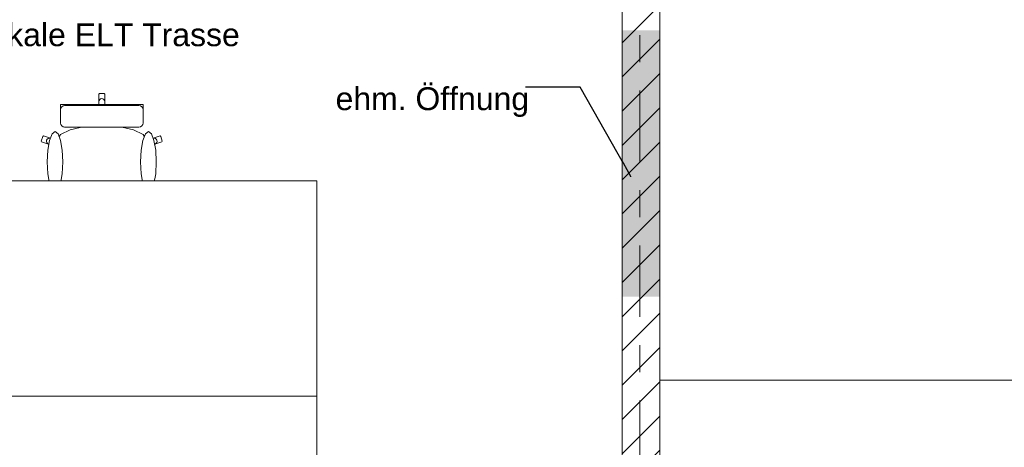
# Model space of a CAD drawing. Header units: metres. Extents: x -4 to 99, y -11 to 17.
# Tile 395 of 656: x 34.22 to 37.88, y 2.76 to 4.35. Entities that reach past the tile are written whole.
import ezdxf

# ---------------------------------------------------------------- set-up
doc = ezdxf.new("R2010")
doc.units = ezdxf.units.M
doc.header["$MEASUREMENT"] = 0
doc.linetypes.add('Strichlinie doppelt', pattern=[0.546806, 0.264583, -0.105833, 0.070556, -0.105833])
doc.linetypes.add('Wipeout_Contour', pattern=[1, 0, -1])
for name, color, linetype in [('152 - Bemaßung_ Beschriftung.Ausbau', 7, 'Continuous'), ('208 - Marker.Detail', 7, 'Continuous'), ('302 - Elemente.Schraffur', 7, 'Continuous'), ('451 - Universal.Achsen Raster', 7, 'Continuous'), ('605 - Struktur.Wand Innen', 7, 'Continuous'), ('650 - Abdeckung.Fußboden Aufbau', 7, 'Continuous'), ('701 - Einrichtung.Möbel', 7, 'Continuous')]:
    doc.layers.add(name, color=color, linetype=linetype)
doc.styles.add('ERSTELLTER_STIL_2', font='txt')
doc.dimstyles.new('ERSTELLTER_STIL__1', dxfattribs={"dimtxt": 0.1, "dimasz": 0.0532, "dimexe": 0.18, "dimexo": 0.0625, "dimgap": 0, "dimtad": 1, "dimzin": 0, "dimdsep": 46, "dimtxsty": 'ERSTELLTER_STIL_2', "dimblk": 'ARROWHEAD_2', "dimblk1": 'ARROWHEAD_2', "dimblk2": 'ARROWHEAD_2', "dimcen": 0.09, "dimse1": 1, "dimse2": 1, "dimclrd": 7, "dimclre": 7, "dimclrt": 7, "dimazin": 0, "dimtfac": 1, "dimtdec": 4, "dimtmove": 0, "dimatfit": 3, "dimfxl": 1, "dimtolj": 1, "dimtzin": 0, "dimarcsym": 0})
doc.dimstyles.new('ERSTELLTER_STIL__2', dxfattribs={"dimtxt": 0.1, "dimasz": 0.0532, "dimexe": 0.18, "dimexo": 0.0625, "dimgap": 0, "dimtad": 1, "dimtih": 1, "dimtoh": 1, "dimzin": 0, "dimdsep": 46, "dimtxsty": 'ERSTELLTER_STIL_2', "dimblk": 'ARROWHEAD_2', "dimblk1": 'ARROWHEAD_2', "dimblk2": 'ARROWHEAD_2', "dimcen": 0.09, "dimse1": 1, "dimse2": 1, "dimclrd": 7, "dimclre": 7, "dimclrt": 7, "dimazin": 0, "dimtfac": 1, "dimtdec": 4, "dimtmove": 0, "dimatfit": 3, "dimfxl": 1, "dimtolj": 1, "dimtzin": 0, "dimarcsym": 0})
doc.dimstyles.new('ERSTELLTER_STIL__5', dxfattribs={"dimtxt": 0.18, "dimasz": 0.00912, "dimexe": 0.18, "dimexo": 0.0625, "dimgap": 0, "dimtad": 0, "dimtih": 1, "dimtoh": 1, "dimdec": 4, "dimzin": 0, "dimdsep": 46, "dimcen": 0.09, "dimadec": 0, "dimazin": 0, "dimtfac": 1, "dimtdec": 4, "dimtmove": 0, "dimatfit": 3, "dimldrblk": 'ARROWHEAD_11', "dimfxl": 1, "dimtolj": 1, "dimtzin": 0, "dimarcsym": 0})

# ---------------------------------------------------------------- blocks, each defined once
blk = doc.blocks.new('ARROWHEAD_11')
at = {"color": 0, "linetype": 'Continuous', "lineweight": 0}
blk.add_line((0, 0), (-1, 0), dxfattribs=at)
at = {"color": 0, "linetype": 'Continuous', "lineweight": 0, "const_width": 0.25, "flags": 128}
blk.add_lwpolyline([(-0.125, 0, 1), (0.125, 0, 1)], format="xyb", close=True, dxfattribs=at)
blk = doc.blocks.new('*D437')
at = {"layer": '152 - Bemaßung_ Beschriftung.Ausbau', "color": 7, "linetype": 'Continuous', "lineweight": 5}
for p, q in [((29.4302, -4.525), (29.3898, -4.595)), ((29.41, -4.6125), (29.41, -4.5075)), ((36.4852, -4.525), (36.4448, -4.595)), ((36.465, -4.6125), (36.465, -4.5075)), ((29.23, -4.56), (29.41, -4.56)), ((29.41, -4.56), (36.465, -4.56))]:
    blk.add_line(p, q, dxfattribs=at)
at = {"layer": '152 - Bemaßung_ Beschriftung.Ausbau', "color": 7, "lineweight": 5, "char_height": 0.1, "attachment_point": 7, "style": 'ERSTELLTER_STIL_2'}
for s, insert in [('\\A1;{\\pql;\\fArial|b0|i0|c0|p38;7,05\\fArial|b0|i0|c0|p38;\\A1{\\H.66x;\\S5^  ;}}', (32.7035, -4.5594)), ('\\A1;{\\pql;\\fArial|b0|i0|c0|p38;14}', (36.293, -4.54))]:
    blk.add_mtext(s, dxfattribs=dict(at, insert=insert))
blk = doc.blocks.new('ARROWHEAD_2')
at = {"color": 0, "linetype": 'Continuous', "lineweight": 0}
for p, q in [((0, 0), (-1, 0)), ((-0.378, -0.655), (0.378, 0.655))]:
    blk.add_line(p, q, dxfattribs=at)
blk = doc.blocks.new('*D438')
at = {"layer": '152 - Bemaßung_ Beschriftung.Ausbau', "color": 7, "linetype": 'Continuous', "lineweight": 5}
for p, q in [((36.4852, -4.525), (36.4448, -4.595)), ((36.465, -4.6125), (36.465, -4.5075)), ((36.6252, -4.525), (36.5848, -4.595)), ((36.605, -4.6125), (36.605, -4.5075)), ((36.465, -4.56), (36.605, -4.56))]:
    blk.add_line(p, q, dxfattribs=at)
blk = doc.blocks.new('*D439')
at = {"layer": '152 - Bemaßung_ Beschriftung.Ausbau', "color": 7, "linetype": 'Continuous', "lineweight": 5}
for p, q in [((36.6252, -4.525), (36.5848, -4.595)), ((36.605, -4.6125), (36.605, -4.5075)), ((40.0352, -4.525), (39.9948, -4.595)), ((40.015, -4.6125), (40.015, -4.5075)), ((36.605, -4.56), (40.015, -4.56))]:
    blk.add_line(p, q, dxfattribs=at)
at = {"layer": '152 - Bemaßung_ Beschriftung.Ausbau', "color": 7, "lineweight": 5, "char_height": 0.1, "attachment_point": 7, "style": 'ERSTELLTER_STIL_2'}
for s, insert in [('\\A1;{\\pql;\\fArial|b0|i0|c0|p38;3,41}', (38.1011, -4.54)), ('\\A1;{\\pql;\\fArial|b0|i0|c0|p38;15}', (39.843, -4.54))]:
    blk.add_mtext(s, dxfattribs=dict(at, insert=insert))
blk = doc.blocks.new('*D610')
at = {"layer": '152 - Bemaßung_ Beschriftung.Ausbau', "color": 7, "linetype": 'Continuous', "lineweight": 5}
for p, q in [((45.7803, 0.245), (45.7803, 3.72)), ((45.7453, 0.2652), (45.8153, 0.2248)), ((45.8328, 0.245), (45.7278, 0.245)), ((45.7803, 0.005), (45.7803, 0.245)), ((45.8328, 0.005), (45.7278, 0.005)), ((45.7453, 0.0252), (45.8153, -0.0152)), ((45.7803, -0.0292), (45.7803, 0.005))]:
    blk.add_line(p, q, dxfattribs=at)
at = {"color": 254, "linetype": 'Wipeout_Contour', "lineweight": 0, "ltscale": 182.85335}
blk.add_wipeout([(45.7818, 0.0277), (45.7818, 0.2223), (45.6389, 0.2223), (45.6389, 0.0277)], dxfattribs=at).dxf.layer = '152 - Bemaßung_ Beschriftung.Ausbau'
at = {"layer": '152 - Bemaßung_ Beschriftung.Ausbau', "color": 7, "lineweight": 5, "insert": (45.7603, 0.0491), "char_height": 0.1, "attachment_point": 7, "rotation": 90, "style": 'ERSTELLTER_STIL_2'}
blk.add_mtext('\\A1;{\\pql;\\fArial|b0|i0|c0|p38;24}', dxfattribs=at)
blk = doc.blocks.new('*D611')
at = {"layer": '152 - Bemaßung_ Beschriftung.Ausbau', "color": 7, "linetype": 'Continuous', "lineweight": 5}
for p, q in [((45.7453, 3.7402), (45.8153, 3.6998)), ((45.8328, 3.72), (45.7278, 3.72)), ((45.7803, 0.245), (45.7803, 3.72)), ((45.7453, 0.2652), (45.8153, 0.2248))]:
    blk.add_line(p, q, dxfattribs=at)
at = {"layer": '152 - Bemaßung_ Beschriftung.Ausbau', "color": 7, "lineweight": 5, "char_height": 0.1, "attachment_point": 7, "rotation": 90, "style": 'ERSTELLTER_STIL_2'}
for s, insert in [('\\A1;{\\pql;\\fArial|b0|i0|c0|p38;17\\fArial|b0|i0|c0|p38;\\A1{\\H.66x;\\S5^  ;}}', (45.7614, 3.4979)), ('\\A1;{\\pql;\\fArial|b0|i0|c0|p38;3,47\\fArial|b0|i0|c0|p38;\\A1{\\H.66x;\\S5^  ;}}', (45.7797, 1.7235))]:
    blk.add_mtext(s, dxfattribs=dict(at, insert=insert))

msp = doc.modelspace()

# ---------------------------------------------------------------- texts
at = {"layer": '152 - Bemaßung_ Beschriftung.Ausbau', "color": 7, "linetype": 'Continuous', "lineweight": 9, "insert": (35.3992, 4.0979), "char_height": 0.085, "attachment_point": 1, "style": 'ERSTELLTER_STIL_2'}
msp.add_mtext('\\A1;{\\pql;\\fArial|b0|i0|c0|p38;ehm. Öffnung}', dxfattribs=at)
at = {"layer": '208 - Marker.Detail', "color": 30, "lineweight": 25, "true_color": 0xff6e00, "insert": (32.8854, 4.3356), "char_height": 0.085, "attachment_point": 1, "style": 'ERSTELLTER_STIL_2'}
msp.add_mtext('\\A1;{\\pql;\\fArial|b0|i0|c0|p38;Detail - Trockenbau vertikale ELT Trasse}', dxfattribs=at)

# ---------------------------------------------------------------- wipeouts: each hides what was drawn before it
at = {"color": 254, "linetype": 'Wipeout_Contour', "lineweight": 0, "ltscale": 1004.487771}
msp.add_wipeout([(34.3636, 3.7151), (34.3636, 3.6876), (34.3636, 3.6639), (34.3669, 3.6574), (34.3863, 3.6412), (34.3879, 3.6405), (34.4212, 3.6324), (34.4711, 3.6269), (34.4719, 3.6269), (34.53, 3.625), (34.53, 4.075), (34.5212, 4.075), (34.519, 4.0727), (34.519, 4.0446), (34.5177, 4.0065), (34.4935, 4.0065), (34.4935, 3.9837), (34.4935, 3.9542), (34.4663, 3.9524), (34.4123, 3.9403), (34.3763, 3.9221), (34.3637, 3.9009), (34.3389, 3.9083), (34.3132, 3.917), (34.3104, 3.9155), (34.305, 3.8981), (34.3064, 3.8953), (34.3321, 3.8866), (34.3636, 3.8746)], dxfattribs=at).dxf.layer = '701 - Einrichtung.Möbel'
at = {"color": 254, "linetype": 'Wipeout_Contour', "lineweight": 0, "ltscale": 226.331847}
msp.add_wipeout([(36.605, 3.01), (36.605, 1.01), (37.405, 1.01), (37.405, 2.21), (38.805, 2.21), (38.805, 3.01)], dxfattribs=at).dxf.layer = '701 - Einrichtung.Möbel'
at = {"color": 254, "linetype": 'Wipeout_Contour', "lineweight": 0, "ltscale": 138.51488}
msp.add_wipeout([(33.73, 2.95), (33.73, 2.15), (35.33, 2.15), (35.33, 2.95)], dxfattribs=at).dxf.layer = '701 - Einrichtung.Möbel'

# ---------------------------------------------------------------- next in the draw order: linework, layer by layer
at = {"layer": '650 - Abdeckung.Fußboden Aufbau', "color": 7, "linetype": 'Continuous', "lineweight": 13, "flags": 128}
msp.add_lwpolyline([(36.605, 5.814), (36.605, 0.71), (36.69, 0.71), (36.69, 0.255), (39.97, 0.255), (39.97, 0.71), (40.015, 0.71), (40.015, 5.19), (39.97, 5.19), (39.97, 5.814), (38.88, 5.814)], dxfattribs=at)
msp.add_lwpolyline([(36.605, 5.814), (36.605, 0.71), (36.69, 0.71), (36.69, 0.255), (39.97, 0.255), (39.97, 0.71), (40.015, 0.71), (40.015, 5.19), (39.97, 5.19), (39.97, 5.814), (38.88, 5.814)], dxfattribs=at)
at = {"layer": '701 - Einrichtung.Möbel', "color": 7, "linetype": 'Continuous', "lineweight": 5}
for p, q in [((34.4935, 3.9837), (34.4935, 4.0065)), ((34.4663, 3.9524), (34.4935, 3.9542)), ((34.4935, 3.9542), (34.4935, 3.9837)), ((34.3104, 3.9155), (34.3132, 3.917)), ((34.3132, 3.917), (34.3389, 3.9083)), ((34.3637, 3.9009), (34.3763, 3.9221)), ((34.3763, 3.9221), (34.4123, 3.9403)), ((34.4123, 3.9403), (34.4663, 3.9524)), ((34.305, 3.8981), (34.3104, 3.9155)), ((34.3064, 3.8953), (34.305, 3.8981)), ((34.3321, 3.8866), (34.3064, 3.8953)), ((34.3246, 3.8965), (34.3251, 3.9009)), ((34.3257, 3.8922), (34.3246, 3.8965)), ((34.3251, 3.9009), (34.3272, 3.9048)), ((34.3284, 3.8887), (34.3257, 3.8922)), ((34.3272, 3.9048), (34.3305, 3.9076)), ((34.3321, 3.8866), (34.3284, 3.8887)), ((34.3305, 3.9076), (34.3346, 3.9088)), ((34.3636, 3.8746), (34.3321, 3.8866)), ((34.3346, 3.9088), (34.3389, 3.9083)), ((34.3389, 3.9083), (34.3637, 3.9009)), ((34.3636, 3.9007), (34.3637, 3.9009)), ((34.3636, 3.9007), (34.3636, 3.8746)), ((34.3636, 3.7151), (34.3636, 3.8746)), ((34.3636, 3.6876), (34.3636, 3.7151)), ((34.3636, 3.6639), (34.3636, 3.6876)), ((34.3669, 3.6574), (34.3636, 3.6639)), ((34.3863, 3.6412), (34.3669, 3.6574)), ((34.3879, 3.6405), (34.3863, 3.6412)), ((34.4212, 3.6324), (34.3879, 3.6405)), ((34.4711, 3.6269), (34.4212, 3.6324)), ((34.4719, 3.6269), (34.4711, 3.6269))]:
    msp.add_line(p, q, dxfattribs=at)
at = {"layer": '701 - Einrichtung.Möbel', "color": 7, "linetype": 'Continuous', "lineweight": 5, "flags": 128}
for points in [[(36.605, 3.01), (36.605, 1.01), (37.405, 1.01), (37.405, 2.21), (38.805, 2.21), (38.805, 3.01)], [(33.73, 2.95), (35.33, 2.95), (35.33, 2.15), (33.73, 2.15)]]:
    msp.add_lwpolyline(points, close=True, dxfattribs=at)

# ---------------------------------------------------------------- next in the draw order: wipeouts: each hides what was drawn before it
at = {"color": 254, "linetype": 'Wipeout_Contour', "lineweight": 0, "ltscale": 1010.925572}
msp.add_wipeout([(34.6964, 3.7151), (34.6964, 3.8746), (34.7279, 3.8866), (34.7536, 3.8953), (34.755, 3.8981), (34.7496, 3.9155), (34.7468, 3.917), (34.7211, 3.9083), (34.6963, 3.9009), (34.6837, 3.9221), (34.6477, 3.9403), (34.5937, 3.9524), (34.5665, 3.9542), (34.5665, 3.9837), (34.5665, 4.0065), (34.5423, 4.0065), (34.541, 4.0446), (34.541, 4.0727), (34.5388, 4.075), (34.53, 4.075), (34.53, 3.625), (34.5881, 3.6269), (34.5889, 3.6269), (34.6388, 3.6324), (34.6721, 3.6405), (34.6737, 3.6412), (34.6931, 3.6574), (34.6964, 3.6639), (34.6964, 3.6876)], dxfattribs=at).dxf.layer = '701 - Einrichtung.Möbel'

# ---------------------------------------------------------------- next in the draw order: linework, layer by layer
at = {"layer": '701 - Einrichtung.Möbel', "color": 7, "linetype": 'Continuous', "lineweight": 5}
for p, q in [((34.519, 4.0727), (34.5212, 4.075)), ((34.519, 4.0446), (34.519, 4.0727)), ((34.5212, 4.075), (34.53, 4.075)), ((34.5388, 4.075), (34.53, 4.075)), ((34.541, 4.0727), (34.5388, 4.075)), ((34.541, 4.0446), (34.541, 4.0727)), ((34.5177, 4.0065), (34.519, 4.0446)), ((34.519, 4.0446), (34.5199, 4.0489)), ((34.5199, 4.0489), (34.5223, 4.0526)), ((34.5223, 4.0526), (34.5258, 4.0551)), ((34.5258, 4.0551), (34.53, 4.056)), ((34.5342, 4.0551), (34.53, 4.056)), ((34.5377, 4.0526), (34.5342, 4.0551)), ((34.5401, 4.0489), (34.5377, 4.0526)), ((34.541, 4.0446), (34.5401, 4.0489)), ((34.5423, 4.0065), (34.541, 4.0446)), ((34.4935, 4.0065), (34.5177, 4.0065)), ((34.5177, 4.0065), (34.53, 4.0065)), ((34.5423, 4.0065), (34.53, 4.0065)), ((34.5665, 4.0065), (34.5423, 4.0065)), ((34.5665, 3.9837), (34.5665, 4.0065)), ((34.4935, 3.9542), (34.53, 3.9566)), ((34.5665, 3.9542), (34.53, 3.9566)), ((34.5665, 3.9542), (34.5665, 3.9837)), ((34.5937, 3.9524), (34.5665, 3.9542)), ((34.6477, 3.9403), (34.5937, 3.9524)), ((34.6837, 3.9221), (34.6477, 3.9403)), ((34.6963, 3.9009), (34.6837, 3.9221)), ((34.7468, 3.917), (34.7211, 3.9083)), ((34.7496, 3.9155), (34.7468, 3.917)), ((34.7211, 3.9083), (34.6963, 3.9009)), ((34.6964, 3.9007), (34.6963, 3.9009)), ((34.6964, 3.9007), (34.6964, 3.8746)), ((34.6964, 3.8746), (34.7279, 3.8866)), ((34.7254, 3.9088), (34.7211, 3.9083)), ((34.7295, 3.9076), (34.7254, 3.9088)), ((34.7279, 3.8866), (34.7536, 3.8953)), ((34.7279, 3.8866), (34.7316, 3.8887)), ((34.7328, 3.9048), (34.7295, 3.9076)), ((34.7316, 3.8887), (34.7343, 3.8922)), ((34.7349, 3.9009), (34.7328, 3.9048)), ((34.7343, 3.8922), (34.7354, 3.8965)), ((34.7354, 3.8965), (34.7349, 3.9009)), ((34.755, 3.8981), (34.7496, 3.9155)), ((34.7536, 3.8953), (34.755, 3.8981)), ((34.6964, 3.7151), (34.6964, 3.8746)), ((34.6964, 3.6876), (34.6964, 3.7151)), ((34.6931, 3.6574), (34.6964, 3.6639)), ((34.6964, 3.6639), (34.6964, 3.6876)), ((34.53, 3.625), (34.4719, 3.6269)), ((34.53, 3.625), (34.5881, 3.6269)), ((34.5881, 3.6269), (34.5889, 3.6269)), ((34.5889, 3.6269), (34.6388, 3.6324)), ((34.6388, 3.6324), (34.6721, 3.6405)), ((34.6721, 3.6405), (34.6737, 3.6412)), ((34.6737, 3.6412), (34.6931, 3.6574))]:
    msp.add_line(p, q, dxfattribs=at)

# ---------------------------------------------------------------- next in the draw order: wipeouts: each hides what was drawn before it
at = {"color": 254, "linetype": 'Wipeout_Contour', "lineweight": 0, "ltscale": 553.133894}
msp.add_wipeout([(34.3273, 3.8202), (34.3295, 3.7767), (34.3359, 3.7398), (34.3453, 3.7152), (34.3565, 3.7065), (34.3677, 3.7152), (34.3772, 3.7398), (34.3835, 3.7767), (34.3857, 3.8202), (34.3835, 3.8637), (34.3772, 3.9006), (34.3677, 3.9252), (34.3565, 3.9338), (34.3453, 3.9252), (34.3359, 3.9006), (34.3295, 3.8637)], dxfattribs=at).dxf.layer = '701 - Einrichtung.Möbel'

# ---------------------------------------------------------------- next in the draw order: linework, layer by layer
at = {"layer": '701 - Einrichtung.Möbel', "color": 7, "linetype": 'Continuous', "lineweight": 5, "flags": 128}
msp.add_lwpolyline([(34.3273, 3.8202), (34.3295, 3.8637), (34.3359, 3.9006), (34.3453, 3.9252), (34.3565, 3.9338), (34.3677, 3.9252), (34.3772, 3.9006), (34.3835, 3.8637), (34.3857, 3.8202), (34.3835, 3.7767), (34.3772, 3.7398), (34.3677, 3.7152), (34.3565, 3.7065), (34.3453, 3.7152), (34.3359, 3.7398), (34.3295, 3.7767)], close=True, dxfattribs=at)

# ---------------------------------------------------------------- next in the draw order: wipeouts: each hides what was drawn before it
at = {"color": 254, "linetype": 'Wipeout_Contour', "lineweight": 0, "ltscale": 558.650942}
msp.add_wipeout([(34.7327, 3.8202), (34.7305, 3.8637), (34.7241, 3.9006), (34.7147, 3.9252), (34.7035, 3.9338), (34.6923, 3.9252), (34.6828, 3.9006), (34.6765, 3.8637), (34.6743, 3.8202), (34.6765, 3.7767), (34.6828, 3.7398), (34.6923, 3.7152), (34.7035, 3.7065), (34.7147, 3.7152), (34.7241, 3.7398), (34.7305, 3.7767)], dxfattribs=at).dxf.layer = '701 - Einrichtung.Möbel'

# ---------------------------------------------------------------- next in the draw order: linework, layer by layer
at = {"layer": '701 - Einrichtung.Möbel', "color": 7, "linetype": 'Continuous', "lineweight": 5, "flags": 128}
msp.add_lwpolyline([(34.7327, 3.8202), (34.7305, 3.8637), (34.7241, 3.9006), (34.7147, 3.9252), (34.7035, 3.9338), (34.6923, 3.9252), (34.6828, 3.9006), (34.6765, 3.8637), (34.6743, 3.8202), (34.6765, 3.7767), (34.6828, 3.7398), (34.6923, 3.7152), (34.7035, 3.7065), (34.7147, 3.7152), (34.7241, 3.7398), (34.7305, 3.7767)], close=True, dxfattribs=at)

# ---------------------------------------------------------------- next in the draw order: wipeouts: each hides what was drawn before it
at = {"color": 254, "linetype": 'Wipeout_Contour', "lineweight": 0, "ltscale": 524.665722}
msp.add_wipeout([(34.392, 3.9498), (34.53, 3.9498), (34.53, 4.0335), (34.3766, 4.0335), (34.3766, 4.026), (34.3766, 4.0226), (34.3766, 4.0148), (34.3766, 4.0113), (34.3766, 4.0013), (34.3766, 3.9767), (34.3766, 3.9685), (34.3766, 3.9651), (34.3778, 3.9592), (34.3811, 3.9543), (34.3861, 3.951)], dxfattribs=at).dxf.layer = '701 - Einrichtung.Möbel'

# ---------------------------------------------------------------- next in the draw order: linework, layer by layer
at = {"layer": '701 - Einrichtung.Möbel', "color": 7, "linetype": 'Continuous', "lineweight": 5}
for p, q in [((34.3766, 4.026), (34.3766, 4.0335)), ((34.3766, 4.0226), (34.3766, 4.026)), ((34.3861, 4.0289), (34.3811, 4.0256)), ((34.392, 4.03), (34.3861, 4.0289)), ((34.3766, 4.0148), (34.3766, 4.0226)), ((34.3778, 4.0207), (34.3766, 4.0149)), ((34.3766, 4.0113), (34.3766, 4.0148)), ((34.3766, 4.0013), (34.3766, 4.0113)), ((34.3766, 3.9767), (34.3766, 4.0013)), ((34.3811, 4.0256), (34.3778, 4.0207)), ((34.3766, 3.9685), (34.3766, 3.9767)), ((34.3766, 3.9651), (34.3766, 3.9685)), ((34.3778, 3.9592), (34.3766, 3.9651)), ((34.3811, 3.9543), (34.3778, 3.9592)), ((34.3861, 3.951), (34.3811, 3.9543)), ((34.392, 3.9498), (34.3861, 3.951))]:
    msp.add_line(p, q, dxfattribs=at)

# ---------------------------------------------------------------- next in the draw order: wipeouts: each hides what was drawn before it
at = {"color": 254, "linetype": 'Wipeout_Contour', "lineweight": 0, "ltscale": 518.033467}
msp.add_wipeout([(34.668, 3.9498), (34.6739, 3.951), (34.6789, 3.9543), (34.6822, 3.9592), (34.6834, 3.9651), (34.6834, 3.9685), (34.6834, 3.9767), (34.6834, 4.0013), (34.6834, 4.0113), (34.6834, 4.0148), (34.6834, 4.0226), (34.6834, 4.026), (34.6834, 4.0335), (34.53, 4.0335), (34.53, 3.9498)], dxfattribs=at).dxf.layer = '701 - Einrichtung.Möbel'
at = {"color": 254, "linetype": 'Wipeout_Contour', "lineweight": 0, "ltscale": 138.785756}
msp.add_wipeout([(33.73, 2.95), (35.33, 2.95), (35.33, 3.75), (33.73, 3.75)], dxfattribs=at).dxf.layer = '701 - Einrichtung.Möbel'

# ---------------------------------------------------------------- next in the draw order: linework, layer by layer
at = {"layer": '650 - Abdeckung.Fußboden Aufbau', "color": 7, "linetype": 'Continuous', "lineweight": 13, "flags": 128}
msp.add_lwpolyline([(29.41, 5.5395), (29.41, 0.71), (29.49, 0.71), (29.49, 0.255), (32.77, 0.255), (32.77, 0.71), (33.09, 0.71), (33.09, 0.255), (36.37, 0.255), (36.37, 0.71), (36.465, 0.71), (36.465, 5.814), (35.22, 5.814)], dxfattribs=at)
at = {"layer": '701 - Einrichtung.Möbel', "color": 7, "linetype": 'Continuous', "lineweight": 5}
for p, q in [((34.3766, 4.0335), (34.53, 4.0335)), ((34.53, 4.03), (34.392, 4.03)), ((34.6834, 4.0335), (34.53, 4.0335)), ((34.53, 4.03), (34.668, 4.03)), ((34.668, 4.03), (34.6739, 4.0289)), ((34.6739, 4.0289), (34.6789, 4.0256)), ((34.6834, 4.026), (34.6834, 4.0335)), ((34.6834, 4.0226), (34.6834, 4.026)), ((34.6789, 4.0256), (34.6822, 4.0207)), ((34.6822, 4.0207), (34.6834, 4.0149)), ((34.6834, 4.0148), (34.6834, 4.0226)), ((34.6834, 4.0113), (34.6834, 4.0148)), ((34.6834, 4.0013), (34.6834, 4.0113)), ((34.6834, 3.9767), (34.6834, 4.0013)), ((34.6739, 3.951), (34.6789, 3.9543)), ((34.6789, 3.9543), (34.6822, 3.9592)), ((34.6822, 3.9592), (34.6834, 3.9651)), ((34.6834, 3.9685), (34.6834, 3.9767)), ((34.6834, 3.9651), (34.6834, 3.9685)), ((34.53, 3.9498), (34.392, 3.9498)), ((34.53, 3.9498), (34.668, 3.9498)), ((34.668, 3.9498), (34.6739, 3.951))]:
    msp.add_line(p, q, dxfattribs=at)
at = {"layer": '701 - Einrichtung.Möbel', "color": 7, "linetype": 'Continuous', "lineweight": 5, "flags": 128}
msp.add_lwpolyline([(33.73, 2.95), (35.33, 2.95), (35.33, 3.75), (33.73, 3.75)], close=True, dxfattribs=at)

# ---------------------------------------------------------------- next in the draw order: wipeouts: each hides what was drawn before it
at = {"color": 254, "linetype": 'Wipeout_Contour', "lineweight": 0, "ltscale": 146.865809}
msp.add_wipeout([(36.465, 0.7), (36.605, 0.7), (36.605, 5.1), (36.465, 5.1)], dxfattribs=at).dxf.layer = '605 - Struktur.Wand Innen'

# ---------------------------------------------------------------- next in the draw order: hatches: boundary and pattern name
at = {"layer": '605 - Struktur.Wand Innen', "linetype": 'Continuous', "lineweight": 0, "true_color": 0x000000}
h = msp.add_hatch(dxfattribs=at)
h.set_pattern_fill('MW_Ziegel_0001', color=18, style=0, pattern_type=2)
h.set_pattern_definition([(45, (0, 0), (-0.0636396, 0.0636396), [])])
h.paths.add_polyline_path([(36.465, 0.7), (36.605, 0.7), (36.605, 5.1), (36.465, 5.1)])

# ---------------------------------------------------------------- next in the draw order: linework, layer by layer
at = {"layer": '451 - Universal.Achsen Raster', "color": 160, "linetype": 'Strichlinie doppelt', "lineweight": 9, "true_color": 0x3232ff}
msp.add_line((36.53, -10.585), (36.53, 16.355), dxfattribs=at)
at = {"layer": '605 - Struktur.Wand Innen', "color": 7, "linetype": 'Continuous', "lineweight": 18, "flags": 128}
for points in [[(36.465, 5.1), (36.465, 0.7)], [(36.605, 0.7), (36.605, 5.1)]]:
    msp.add_lwpolyline(points, dxfattribs=at)

# ---------------------------------------------------------------- next in the draw order: dimensions: what is measured, and where the dimension line sits
at = {"layer": '152 - Bemaßung_ Beschriftung.Ausbau', "color": 7, "linetype": 'Continuous', "lineweight": 5}
for base, p1, p2, picture, middle in [((40.015, -4.56), (36.605, 3.257), (40.015, 4.5325), '*D439', (38.231, -4.49)), ((36.465, -4.5599999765), (29.41, 3.1197428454), (36.465, 3.3174911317), '*D437', (32.9684844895, -4.4899999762)), ((36.605, -4.56), (36.465, 3.3175), (36.605, 3.257), '*D438', (36.3692, -4.49))]:
    dim = msp.add_linear_dim(base=base, p1=p1, p2=p2, dimstyle='ERSTELLTER_STIL__2', dxfattribs=at)
    dim.commit()
    dim.dimension.update_dxf_attribs({"geometry": picture, "text_midpoint": middle, "dimtype": 160})

# ---------------------------------------------------------------- next in the draw order: leaders
at = {"layer": '152 - Bemaßung_ Beschriftung.Ausbau', "color": 7, "linetype": 'Continuous', "lineweight": 9, "annotation_type": 0, "has_hookline": 1, "hookline_direction": 1, "text_width": 0.7066}
msp.add_leader([(36.4962, 3.7662), (36.309, 4.0979), (36.1057, 4.0979)], dimstyle='ERSTELLTER_STIL__5', dxfattribs=at)

# ---------------------------------------------------------------- next in the draw order: dimensions: what is measured, and where the dimension line sits
at = {"layer": '152 - Bemaßung_ Beschriftung.Ausbau', "color": 7, "linetype": 'Continuous', "lineweight": 5}
dim = msp.add_linear_dim(base=(45.7803, 0.245), p1=(21.9375, 0.005), p2=(22.1775, 0.245), angle=90, dimstyle='ERSTELLTER_STIL__1', dxfattribs=at)
dim.commit()
dim.dimension.update_dxf_attribs({"geometry": '*D610', "text_midpoint": (45.7103, 0.1253), "dimtype": 160, "text_rotation": 90})

# ---------------------------------------------------------------- next in the draw order: hatches: boundary and pattern name
at = {"layer": '302 - Elemente.Schraffur', "linetype": 'Continuous', "lineweight": 0, "true_color": 0x282828}
msp.add_hatch(color=250, dxfattribs=at).paths.add_polyline_path([(36.465, 4.31), (36.605, 4.31), (36.605, 3.32), (36.465, 3.32)])

# ---------------------------------------------------------------- next in the draw order: dimensions: what is measured, and where the dimension line sits
at = {"layer": '152 - Bemaßung_ Beschriftung.Ausbau', "color": 7, "linetype": 'Continuous', "lineweight": 5}
dim = msp.add_linear_dim(base=(45.780333, 3.719998), p1=(22.1775, 0.245), p2=(44.709987, 3.719998), angle=90, dimstyle='ERSTELLTER_STIL__1', dxfattribs=at)
dim.commit()
dim.dimension.update_dxf_attribs({"geometry": '*D611', "text_midpoint": (45.710333, 1.988441), "dimtype": 160, "text_rotation": 90})

doc.saveas('drawing.dxf')
